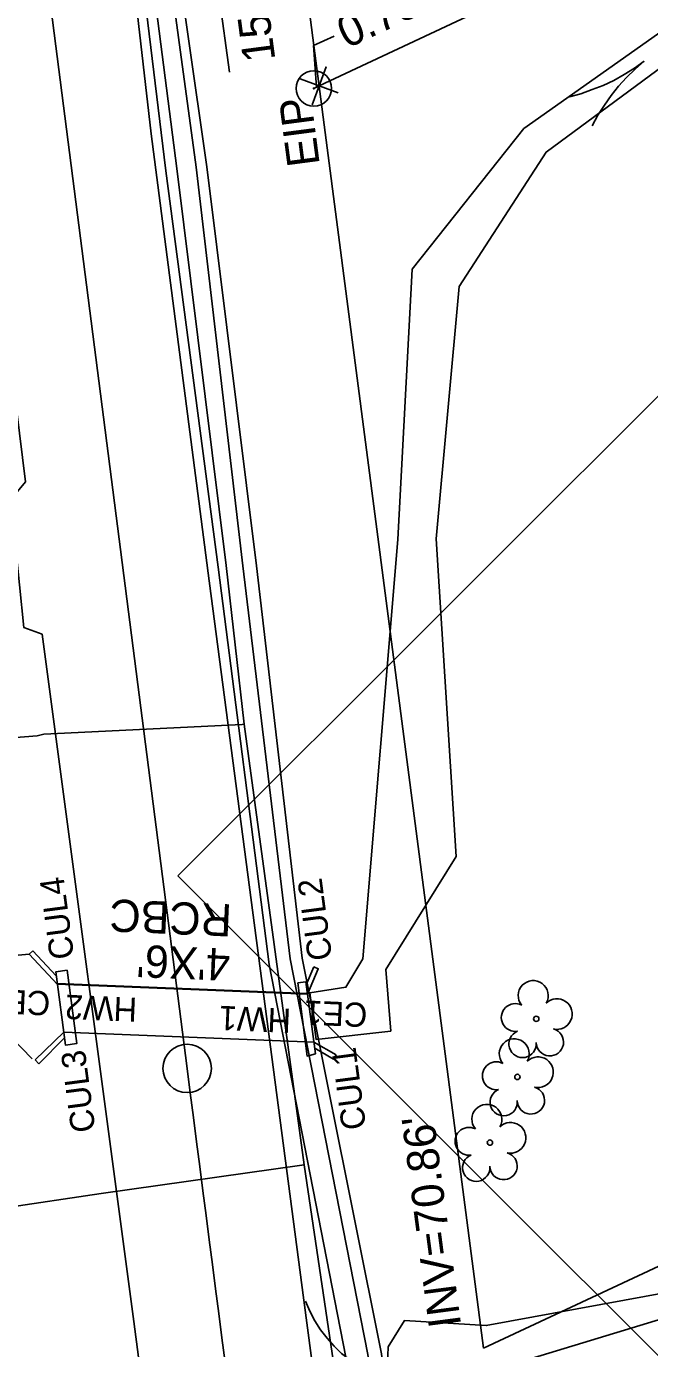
# Model space of a CAD drawing. Extents: x 2364404 to 2371833, y 798876 to 809754.
# Drawn here: x 2368495.8 to 2368573.1, y 806875.8 to 807039.8 of the extents above; entities that cross this region are included whole.
import ezdxf

# ---------------------------------------------------------------- set-up
doc = ezdxf.new("R2010")
doc.units = 0
for name, color, linetype in [('CTL Supplemental Horizontal and Vertical CELL', 7, 'Continuous'), ('Exist Building Foundations', 7, 'Continuous'), ('Exist Horizontal Alignment Point', 7, 'Continuous'), ('Exist Hydro Stream Flow Arrow CELL', 7, 'Continuous'), ('Exist Hydro Stream or Body of Water', 7, 'Continuous'), ('Exist Property Corner CELL', 7, 'Continuous'), ('Exist Property Iron Pin CELL', 7, 'Continuous'), ('Exist Property Iron Pin Text', 7, 'Continuous'), ('Exist Property Line', 7, 'Continuous'), ('Exist Property Line Leader', 7, 'Continuous'), ('Exist Property Line Text', 7, 'Continuous'), ('Exist Right of Way Line', 7, 'Continuous'), ('Exist Roads EOP', 7, 'Continuous'), ('Exist Roads Soil', 7, 'Continuous'), ('Exist Structure Major Deck Tunnel Box Culvert', 7, 'Continuous'), ('Exist Structure Major Deck Tunnel Box Culvert Text', 7, 'Continuous'), ('Exist Structure Minor Pipes RCP 15 Inch', 7, 'Continuous'), ('Exist Structure Minor Pipes RCP 15 Inch Text', 7, 'Continuous'), ('Exist Structure Minor Pipes RCP 24 Inch Invert', 7, 'Continuous'), ('Exist Utilities Gas UG Line SUE LOS B', 7, 'Continuous'), ('Exist Utilities Telephone UG Cable SUE LOS C', 7, 'Continuous'), ('Exist Utilities Telephone UG FO SUE LOS B', 7, 'Continuous'), ('Exist Utilities Telephone UG FO SUE LOS D', 7, 'Continuous'), ('Exist Vegetation Tree CELL', 7, 'Continuous'), ('Prop Horizontal Alignment', 7, 'Continuous')]:
    doc.layers.add(name, color=color, linetype=linetype)

msp = doc.modelspace()

# ---------------------------------------------------------------- linework, layer by layer
at = {"layer": 'CTL Supplemental Horizontal and Vertical CELL'}
msp.add_lwpolyline([(2368514.6, 806934.43), (2368581.42, 807001.26), (2368648.37, 806934.32), (2368581.54, 806867.49)], close=True, dxfattribs=at)
at = {"layer": 'Exist Building Foundations'}
for p, q in [((2368496.18, 806924.72), (2368496.64, 806925.15)), ((2368496.18, 806924.72), (2368496.64, 806925.15)), ((2368499.68, 806920.95), (2368496.18, 806924.72)), ((2368499.68, 806920.95), (2368496.18, 806924.72)), ((2368499.54, 806922.02), (2368496.64, 806925.15)), ((2368496.64, 806925.15), (2368499.54, 806922.02)), ((2368531.46, 806923.15), (2368530.51, 806920.93)), ((2368531.46, 806923.15), (2368530.51, 806920.93)), ((2368496.92, 806911.61), (2368500.46, 806915.06)), ((2368496.92, 806911.61), (2368500.46, 806915.06)), ((2368500.56, 806914.33), (2368497.39, 806911.12)), ((2368500.56, 806914.33), (2368497.39, 806911.12)), ((2368531.47, 806913.82), (2368534.21, 806912.23)), ((2368531.47, 806913.82), (2368534.21, 806912.23)), ((2368497.39, 806911.12), (2368496.92, 806911.61)), ((2368497.39, 806911.12), (2368496.92, 806911.61))]:
    msp.add_line(p, q, dxfattribs=at)
for points in [[(2368500.89, 806922.73), (2368502.07, 806913.62), (2368500.68, 806913.44), (2368499.47, 806922.51), (2368500.89, 806922.73)], [(2368500.89, 806922.73), (2368502.07, 806913.62), (2368500.68, 806913.44), (2368499.47, 806922.51), (2368500.89, 806922.73)], [(2368531.46, 806923.15), (2368532.01, 806922.91), (2368530.67, 806919.76)], [(2368531.46, 806923.15), (2368532.01, 806922.91), (2368530.67, 806919.76)], [(2368529.48, 806921.16), (2368530.47, 806921.28), (2368531.66, 806912.36), (2368530.62, 806912.08), (2368529.48, 806921.16)], [(2368530.62, 806912.08), (2368529.48, 806921.16), (2368530.47, 806921.28), (2368531.66, 806912.36), (2368530.62, 806912.08)], [(2368531.57, 806913.07), (2368533.91, 806911.71), (2368534.21, 806912.23)], [(2368531.57, 806913.07), (2368533.91, 806911.71), (2368534.21, 806912.23)]]:
    msp.add_lwpolyline(points, dxfattribs=at)
at = {"layer": 'Exist Horizontal Alignment Point'}
msp.add_circle((2368515.76, 806910.55), 3, dxfattribs=at)
at = {"layer": 'Exist Hydro Stream Flow Arrow CELL'}
msp.add_line((2368568.46, 807032.36), (2368568.46, 807032.36), dxfattribs=at)
for points in [[(2368563.12, 807031.06), (2368564.54, 807031.42), (2368565.95, 807031.94), (2368567.33, 807032.47), (2368568.63, 807033.09), (2368569.93, 807033.81), (2368571.2, 807034.6), (2368572.39, 807035.45)], [(2368565.95, 807027.47), (2368566.63, 807028.77), (2368567.46, 807030.01), (2368568.3, 807031.23), (2368569.22, 807032.35), (2368570.22, 807033.44), (2368571.29, 807034.49), (2368572.39, 807035.45)]]:
    msp.add_lwpolyline(points, dxfattribs=at)
at = {"layer": 'Exist Hydro Stream or Body of Water'}
for points in [[(2368541.01, 806915.16), (2368531.74, 806914.15), (2368530.94, 806919.94), (2368535.43, 806920.61), (2368537.51, 806924.12), (2368541.88, 806976.15), (2368543.63, 807009.66), (2368557.46, 807027.1), (2368589.51, 807049.76), (2368636.51, 807078.22), (2368656.78, 807096.39), (2368702.74, 807122.25), (2368737.51, 807139.66)], [(2368541.01, 806915.16), (2368540.38, 806922.81), (2368549.1, 806936.83), (2368546.61, 806976.21), (2368549.48, 807007.51), (2368560.23, 807024.2), (2368590.99, 807046.94), (2368639.48, 807074), (2368659.87, 807091.82), (2368704.04, 807118.75), (2368740.09, 807136.86)], [(2368496.18, 806924.72), (2368488.04, 806923.96), (2368457.77, 806920.39), (2368405.47, 806915.76), (2368350.88, 806909.13)], [(2368496.57, 806911.73), (2368491.18, 806917.23), (2368457.69, 806916.98), (2368406.1, 806910.38), (2368351.07, 806903.43)]]:
    msp.add_lwpolyline(points, dxfattribs=at)
at = {"layer": 'Exist Property Corner CELL'}
msp.add_line((2368532.12, 807032.41), (2368532.12, 807032.41), dxfattribs=at)
msp.add_lwpolyline([(2368531.27, 807030.06), (2368532.97, 807034.76), (2368532.12, 807032.41), (2368529.77, 807033.26), (2368534.47, 807031.56)], dxfattribs=at)
at = {"layer": 'Exist Property Iron Pin CELL'}
for radius in [2.2, 0.0707]:
    msp.add_circle((2368531.45, 807032.09), radius, dxfattribs=at)
at = {"layer": 'Exist Property Line'}
for p, q in [((2368532.12, 807032.41), (2368658.44, 807091.76)), ((2368531.45, 807032.09), (2368532.12, 807032.41))]:
    msp.add_line(p, q, dxfattribs=at)
at = {"layer": 'Exist Property Line Leader'}
msp.add_lwpolyline([(2368531.78, 807032.25), (2368531.41, 807037.41), (2368533.96, 807038.59)], dxfattribs=at)
at = {"layer": 'Exist Right of Way Line'}
for q in [(2368415.81, 807926.44), (2368722.49, 806955.7)]:
    msp.add_line((2368552.49, 806875.84), q, dxfattribs=at)
at = {"layer": 'Exist Roads EOP'}
for points in [[(2368562.93, 806637.46), (2368555.74, 806690.75), (2368548.61, 806742.82), (2368542.36, 806791.34), (2368538.21, 806821.28), (2368530.22, 806881.79), (2368518.49, 806971.03), (2368511.29, 807026.45), (2368505.76, 807074.75), (2368500.82, 807111.79), (2368494.06, 807163.04), (2368486.21, 807225.24), (2368486.94, 807228.44), (2368484.21, 807253.24), (2368481.5, 807263.09), (2368479.96, 807275.52), (2368472.82, 807329.17)], [(2368542.08, 806633.94), (2368537.65, 806665.16), (2368536.24, 806665.79), (2368533.02, 806685.33), (2368534.76, 806687.62), (2368527.71, 806739.03), (2368521.09, 806788.9), (2368519.37, 806799.41), (2368518.6, 806801.72), (2368517.16, 806802.97), (2368515.73, 806814.41), (2368516.71, 806816.13), (2368517.13, 806818.19), (2368509.17, 806879.16), (2368497.78, 806964.4), (2368495.51, 806965.25), (2368493.89, 806981.12), (2368495.71, 806983.28), (2368490.79, 807023.19), (2368488.57, 807040.03)]]:
    msp.add_lwpolyline(points, dxfattribs=at)
at = {"layer": 'Exist Roads Soil'}
msp.add_lwpolyline([(2368546.98, 806871.09), (2368590.6, 806884.38), (2368636.02, 806903.12), (2368685.77, 806924.3), (2368729.9, 806945.5)], dxfattribs=at)
msp.add_arc((2368545.85, 806887.56), 16.51, 200.905, 273.9339, dxfattribs=at)
at = {"layer": 'Exist Structure Major Deck Tunnel Box Culvert'}
for p, q in [((2368499.66, 806921.1), (2368530.66, 806919.85)), ((2368499.67, 806921.01), (2368530.67, 806919.76)), ((2368500.46, 806915.06), (2368531.47, 806913.82)), ((2368500.46, 806915.06), (2368531.47, 806913.82))]:
    msp.add_line(p, q, dxfattribs=at)
at = {"layer": 'Exist Structure Minor Pipes RCP 15 Inch'}
msp.add_line((2368518.13, 807054.87), (2368521, 807034.12), dxfattribs=at)
at = {"layer": 'Exist Utilities Gas UG Line SUE LOS B'}
for points in [[(2368565.51, 806627.35), (2368559.18, 806675.74), (2368554.09, 806719.63), (2368549.98, 806751.76), (2368546.89, 806775.18), (2368541.13, 806824.77), (2368541.15, 806826.3), (2368533.73, 806875.2), (2368530.25, 806898.57), (2368522.83, 806953.25), (2368520.6, 806972.93), (2368514.47, 807022.15), (2368508.12, 807071.69), (2368503.05, 807109.35), (2368503.04, 807109.39), (2368501.76, 807120.55), (2368495.27, 807170.09), (2368488.83, 807219.75), (2368482.33, 807269.18), (2368476.59, 807310.66)], [(2368401.85, 806959.7), (2368401.46, 806948.68), (2368403.53, 806945.42), (2368418.17, 806943.63), (2368453.54, 806948.15), (2368466.19, 806949.36), (2368497.18, 806951.81), (2368498, 806951.99), (2368522.59, 806953.22), (2368522.83, 806953.25)], [(2368442.52, 806882.42), (2368443.09, 806882.26), (2368459.15, 806885.34), (2368492.93, 806893.23), (2368505.12, 806895.03), (2368530.27, 806898.6)]]:
    msp.add_lwpolyline(points, dxfattribs=at)
at = {"layer": 'Exist Utilities Telephone UG Cable SUE LOS C'}
for points in [[(2368513, 806728.67), (2368513.11, 806729.23), (2368527.58, 806725.8), (2368551.81, 806727.42), (2368553.66, 806732.83), (2368554.05, 806735.47), (2368548.14, 806775.63), (2368542, 806824.9), (2368541.99, 806826.38), (2368535.41, 806874.73), (2368525.92, 806923.45), (2368519.62, 806972.71), (2368513.1, 807021.89), (2368507.14, 807071.19), (2368500.36, 807120.72), (2368487.41, 807219.56), (2368485.62, 807270.73), (2368476.5, 807319.29)], [(2368512.76, 806728.82), (2368513.23, 806728.83), (2368526.6, 806730.3), (2368554.19, 806730.87), (2368555.55, 806735.53), (2368549.73, 806775.94), (2368543.15, 806824.88), (2368543.19, 806826.35), (2368542.9, 806844.67), (2368540.57, 806873.85), (2368540.65, 806876.02), (2368542.68, 806879.28), (2368552.82, 806878.65), (2368578.3, 806883.33), (2368609.68, 806897.03), (2368634.38, 806908.76), (2368649.63, 806915.88), (2368651.51, 806917.09), (2368652, 806919.33), (2368650.03, 806922.76), (2368650.32, 806923.36)]]:
    msp.add_lwpolyline(points, dxfattribs=at)
at = {"layer": 'Exist Utilities Telephone UG FO SUE LOS B'}
msp.add_lwpolyline([(2368557.66, 806726.62), (2368552.25, 806776.28), (2368544.5, 806825.17), (2368544.52, 806826.49), (2368538.15, 806875.06), (2368528.53, 806924.12), (2368522.67, 806972.9), (2368516.86, 807022.32), (2368510.19, 807071.54), (2368510.15, 807071.85), (2368503.82, 807121.23), (2368497.45, 807169.98), (2368490.99, 807219.7), (2368486.98, 807243.03), (2368483.26, 807270.12), (2368478.16, 807319.19)], dxfattribs=at)
at = {"layer": 'Exist Utilities Telephone UG FO SUE LOS D'}
msp.add_lwpolyline([(2368570.42, 806627.22), (2368563.79, 806676.05), (2368559.26, 806726.79), (2368553, 806776.39), (2368545.68, 806825.01), (2368545.37, 806826.67), (2368539.86, 806875.13), (2368530.01, 806924.21), (2368524.34, 806972.87), (2368518.19, 807022.38), (2368511.17, 807071.48), (2368504.8, 807121.29), (2368498.76, 807170.03), (2368493.38, 807219.79), (2368488.92, 807243.04), (2368484.81, 807270.66), (2368473.51, 807368.34)], dxfattribs=at)
at = {"layer": 'Exist Vegetation Tree CELL'}
for p, q in [((2368559.02, 806916.7), (2368559.02, 806916.7)), ((2368556.68, 806909.49), (2368556.68, 806909.49)), ((2368553.28, 806901.35), (2368553.28, 806901.35))]:
    msp.add_line(p, q, dxfattribs=at)
for centre in [(2368559.02, 806916.7), (2368556.68, 806909.49), (2368553.28, 806901.35)]:
    msp.add_circle(centre, 0.326, dxfattribs=at)
for centre, radius, start, end in [((2368558.64, 806919.58), 1.86, 330.1651, 219.7134), ((2368556.42, 806916.86), 1.73, 62.6636, 279.3457), ((2368561.57, 806917.29), 1.9, 257.1011, 134.1999), ((2368557.32, 806913.58), 1.69, 111.5671, 6.231), ((2368560.7, 806913.8), 1.7, 181.2822, 74.56), ((2368556.29, 806912.36), 1.86, 330.1651, 219.7134), ((2368554.07, 806909.64), 1.73, 62.6636, 279.3457), ((2368559.23, 806910.08), 1.9, 257.1011, 134.1999), ((2368554.98, 806906.37), 1.69, 111.5671, 6.231), ((2368558.35, 806906.59), 1.7, 181.2822, 74.56), ((2368552.9, 806904.23), 1.86, 330.1651, 219.7134), ((2368550.68, 806901.51), 1.73, 62.6636, 279.3457), ((2368555.83, 806901.94), 1.9, 257.1011, 134.1999), ((2368551.58, 806898.23), 1.69, 111.5671, 6.231), ((2368554.96, 806898.45), 1.7, 181.2822, 74.56)]:
    msp.add_arc(centre, radius, start, end, dxfattribs=at)
at = {"layer": 'Prop Horizontal Alignment'}
msp.add_line((2368515.76, 806910.55), (2368437.08, 807524), dxfattribs=at)
msp.add_arc((2391111.53, 809808.52), 22780.85, 187.308437, 187.801711, dxfattribs=at)

# ---------------------------------------------------------------- texts
at = {"layer": 'Exist Property Iron Pin Text'}
msp.add_text('EIP', height=4, rotation=97.4798, dxfattribs=at).set_placement((2368532.2, 807022.66))
at = {"layer": 'Exist Property Line Text'}
msp.add_text("0.75'", height=4, rotation=25.1655, dxfattribs=at).set_placement((2368535.56, 807036.99))
at = {"layer": 'Exist Structure Major Deck Tunnel Box Culvert Text'}
for s, height, rotation, p in [('CUL4', 3, 97.4798, (2368501.77, 806924.27)), ('CUL2', 3, 97.4798, (2368533.74, 806924.13)), ('RCBC', 4, 177.5396, (2368521.38, 806930.89)), ("4'X6' ", 4, 177.5396, (2368521.15, 806925.39)), ('CE2', 3, 177.5396, (2368498.86, 806920.09)), ('HW2', 3, 177.5396, (2368509.61, 806919.31)), ('HW1', 3, 177.5396, (2368528.69, 806917.94)), ('CE1', 3, 177.5396, (2368538.15, 806918.65)), ('CUL1', 3, 97.4798, (2368537.95, 806903.13)), ('CUL3', 3, 97.4798, (2368504.41, 806902.8))]:
    msp.add_text(s, height=height, rotation=rotation, dxfattribs=at).set_placement(p)
at = {"layer": 'Exist Structure Minor Pipes RCP 15 Inch Text'}
msp.add_text('15" RCP', height=4, rotation=97.4798, dxfattribs=at).set_placement((2368526.7, 807035.65))
at = {"layer": 'Exist Structure Minor Pipes RCP 24 Inch Invert'}
msp.add_text("INV=70.86'", height=4, rotation=97.4798, dxfattribs=at).set_placement((2368549.72, 806878.67))

doc.saveas('drawing.dxf')
